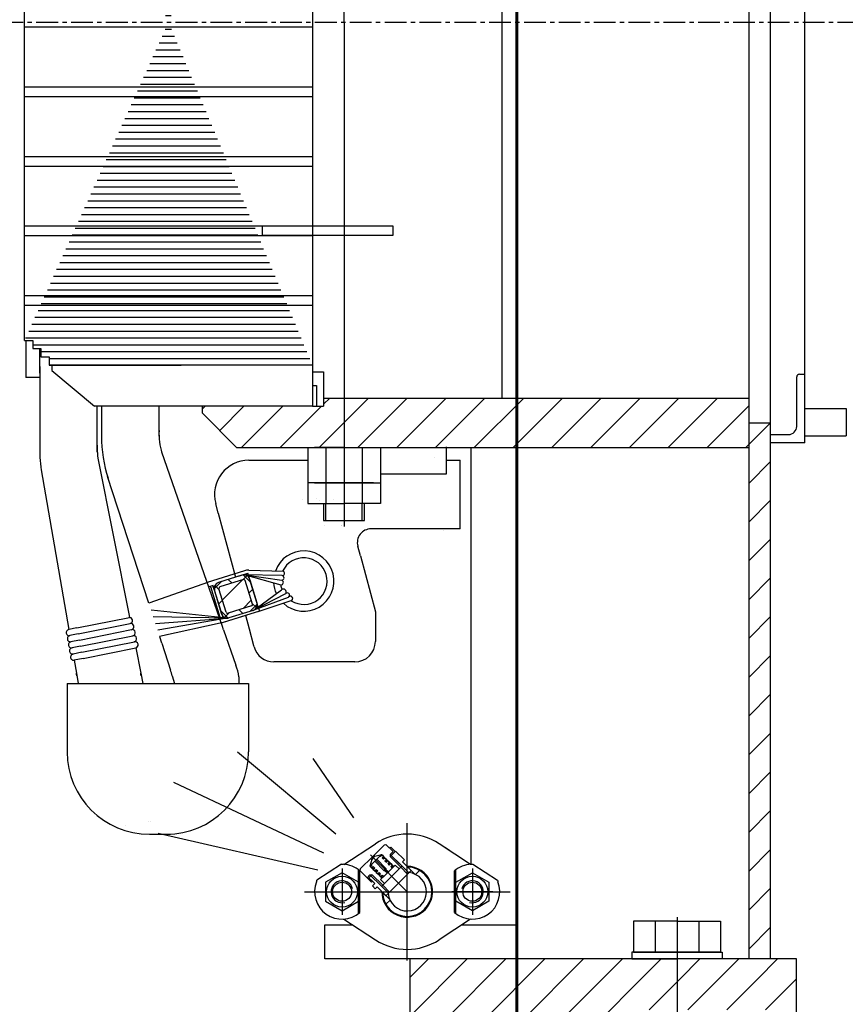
# Model space of a CAD drawing. Header units: millimetres. Extents: x 452087 to 582075, y 10891 to 81641.
# Tile 270 of 311: x 549668 to 550269, y 44053 to 44770. Entities that reach past the tile are written whole.
import ezdxf

# ---------------------------------------------------------------- set-up
doc = ezdxf.new("R2010")
doc.units = ezdxf.units.MM
for name, pattern in [('K5LT_AUXILIARY', [0]), ('K5LT_AXLED', [19.5, 15, -1.5, 1.5, -1.5]), ('K5LT_BASIC', [0]), ('K5LT_THIN', [0]), ('K5LT_THIN_INCLUDED_TO_HATCHING', [0]), ('осевая', [50.8, 31.75, -6.35, 6.35, -6.35])]:
    doc.linetypes.add(name, pattern=pattern)
for name, color, linetype, true_color in [('C', 4, 'Continuous', 0x00ffff), ('FOR', 7, 'Continuous', 0xffffff), ('G', 3, 'Continuous', 0x00ff00), ('OSI', 2, 'Continuous', 0xffff00), ('R', 1, 'Continuous', 0xff0000)]:
    doc.layers.add(name, color=color, linetype=linetype, true_color=true_color)
for name, color, linetype, lineweight in [('ГТО-2_Бетон_060', 3, 'Continuous', 60), ('ГТО-2_Оси_025', 6, 'осевая', 25), ('ГТО-2_Штриховка', 252, 'Continuous', 18)]:
    doc.layers.add(name, color=color, linetype=linetype, lineweight=lineweight)
doc.layers.add('Системный слой', color=7, linetype='Continuous')
pattern_1 = [(0, (-1053.149, 4503.2863), (0, 5), [])]
pattern_2 = [(45, (-1053.15, 4503.286), (-14.14214, 14.14214), [])]
pattern_3 = [(45, (0, 0), (-0.7071068, 0.7071068), []), (135, (0, 0), (-0.7071068, -0.7071068), [])]

# ---------------------------------------------------------------- blocks, each defined once
blk = doc.blocks.new('U10')
at = {"layer": 'C', "linetype": 'K5LT_BASIC'}
for p, q in [((271.66, 308.898), (271.66, 309.598)), ((271.66, 309.598), (281.16, 309.598)), ((281.16, 309.598), (281.16, 308.898)), ((281.16, 308.898), (271.66, 308.898))]:
    blk.add_line(p, q, dxfattribs=at)
blk = doc.blocks.new('U21')
at = {"layer": 'G', "linetype": 'K5LT_BASIC'}
for p, q in [((277.468, 262.454), (276.268, 261.762)), ((278.668, 261.762), (277.468, 262.454)), ((276.268, 261.762), (276.268, 260.376)), ((278.668, 260.376), (278.668, 261.762)), ((276.268, 260.376), (277.468, 259.683)), ((277.468, 259.683), (278.668, 260.376))]:
    blk.add_line(p, q, dxfattribs=at)
for radius in [1.125, 0.692]:
    blk.add_circle((277.468, 261.069), radius, dxfattribs=at)
at = {"layer": 'OSI', "linetype": 'K5LT_AXLED'}
for p, q in [((277.468, 262.754), (277.468, 259.383)), ((275.968, 261.069), (278.968, 261.069))]:
    blk.add_line(p, q, dxfattribs=at)
at = {"layer": 'R', "linetype": 'K5LT_THIN'}
blk.add_arc((277.468, 261.069), 0.8, 15, 285, dxfattribs=at)
blk = doc.blocks.new('U22')
at = {"layer": 'G', "linetype": 'K5LT_BASIC'}
for p, q in [((285.768, 261.762), (286.968, 262.454)), ((286.968, 262.454), (288.168, 261.762)), ((285.768, 260.376), (285.768, 261.762)), ((288.168, 261.762), (288.168, 260.376)), ((286.968, 259.683), (285.768, 260.376)), ((288.168, 260.376), (286.968, 259.683))]:
    blk.add_line(p, q, dxfattribs=at)
for radius in [1.125, 0.692]:
    blk.add_circle((286.968, 261.069), radius, dxfattribs=at)
at = {"layer": 'OSI', "linetype": 'K5LT_AXLED'}
for p, q in [((286.968, 262.754), (286.968, 259.383)), ((288.468, 261.069), (285.468, 261.069))]:
    blk.add_line(p, q, dxfattribs=at)
at = {"layer": 'R', "linetype": 'K5LT_THIN'}
blk.add_arc((286.968, 261.069), 0.8, 255, 165, dxfattribs=at)
blk = doc.blocks.new('U23')
at = {"layer": 'C', "linetype": 'K5LT_BASIC'}
for p, q in [((281.585, 261.702), (282.505, 262.621)), ((280.666, 260.782), (281.585, 261.702))]:
    blk.add_line(p, q, dxfattribs=at)
blk = doc.blocks.new('U24')
at = {"layer": 'C', "linetype": 'K5LT_BASIC'}
for p, q in [((280.242, 263.682), (280.277, 263.646)), ((280.383, 263.54), (280.489, 263.434)), ((280.595, 263.328), (280.701, 263.222)), ((280.807, 263.116), (280.914, 263.01)), ((281.02, 262.904), (281.126, 262.798))]:
    blk.add_line(p, q, dxfattribs=at)
blk = doc.blocks.new('U25')
at = {"layer": 'C', "linetype": 'K5LT_BASIC'}
for p, q in [((279.605, 263.045), (279.641, 263.01)), ((279.747, 262.904), (279.853, 262.798)), ((279.959, 262.692), (280.065, 262.586)), ((280.171, 262.48), (280.277, 262.373)), ((280.383, 262.267), (280.489, 262.161))]:
    blk.add_line(p, q, dxfattribs=at)
blk = doc.blocks.new('U62')
at = {"layer": 'G', "linetype": 'K5LT_BASIC'}
for p, q in [((310.615, 294.991), (310.615, 298.591)), ((310.815, 298.791), (311.215, 298.791)), ((311.215, 293.791), (311.215, 298.791)), ((308.715, 294.391), (310.015, 294.391)), ((308.715, 293.791), (308.715, 294.391)), ((311.215, 293.791), (308.715, 293.791))]:
    blk.add_line(p, q, dxfattribs=at)
for centre, radius, start, end in [((310.815, 298.591), 0.2, 90, 180), ((310.015, 294.991), 0.6, 270, 0)]:
    blk.add_arc(centre, radius, start, end, dxfattribs=at)
blk = doc.blocks.new('U63')
at = {"layer": 'G', "linetype": 'K5LT_BASIC'}
for p, q in [((311.215, 294.291), (311.215, 296.291)), ((311.215, 296.291), (314.215, 296.291)), ((314.215, 296.291), (314.215, 294.291)), ((311.215, 294.291), (314.215, 294.291))]:
    blk.add_line(p, q, dxfattribs=at)
blk = doc.blocks.new('U75')
at = {"layer": 'G', "linetype": 'K5LT_BASIC'}
for p, q in [((301.893, 258.919), (298.717, 258.919)), ((298.717, 258.919), (298.717, 256.669)), ((300.305, 258.919), (300.305, 256.669)), ((301.893, 258.919), (305.068, 258.919)), ((303.48, 258.919), (303.48, 256.669)), ((305.068, 258.919), (305.068, 256.669)), ((298.717, 256.669), (301.893, 256.669)), ((305.068, 256.669), (301.893, 256.669))]:
    blk.add_line(p, q, dxfattribs=at)
blk = doc.blocks.new('U76')
at = {"layer": 'G', "linetype": 'K5LT_BASIC'}
for p, q in [((301.893, 256.669), (298.593, 256.669)), ((298.593, 256.669), (298.593, 256.169)), ((301.893, 256.669), (305.193, 256.669)), ((305.193, 256.669), (305.193, 256.169)), ((298.593, 256.169), (301.893, 256.169)), ((305.193, 256.169), (301.893, 256.169))]:
    blk.add_line(p, q, dxfattribs=at)
blk = doc.blocks.new('U74')
at = {"layer": 'OSI', "linetype": 'K5LT_AXLED'}
blk.add_line((301.893, 259.219), (301.893, 255.869), dxfattribs=at)
at = {"layer": 'Системный слой'}
for name in ['U75', 'U76']:
    blk.add_blockref(name, (0, 0), dxfattribs=at)
blk = doc.blocks.new('U306')
at = {"layer": 'G', "linetype": 'K5LT_BASIC'}
for p, q in [((277.437, 263.079), (275.639, 261.903)), ((278.668, 259.469), (278.668, 262.669)), ((278.768, 259.549), (278.768, 262.589))]:
    blk.add_line(p, q, dxfattribs=at)
for centre, radius, start, end in [((277.599, 264.066), 1, 260.66558, 267.50433), ((277.468, 261.069), 2, 49.4584, 87.50433), ((277.468, 261.069), 2, 158.875, 310.5416), ((274.67, 262.15), 1, 338.875, 345.71375)]:
    blk.add_arc(centre, radius, start, end, dxfattribs=at)
blk = doc.blocks.new('U307')
at = {"layer": 'G', "linetype": 'K5LT_BASIC'}
for p, q in [((287, 263.079), (288.797, 261.903)), ((285.668, 259.549), (285.668, 262.589)), ((285.768, 259.469), (285.768, 262.669))]:
    blk.add_line(p, q, dxfattribs=at)
for centre, radius, start, end in [((286.968, 261.069), 2, 92.49567, 130.5416), ((286.838, 264.066), 1, 272.49567, 279.33442), ((286.968, 261.069), 2, 229.4584, 21.125), ((289.767, 262.15), 1, 194.28625, 201.125)]:
    blk.add_arc(centre, radius, start, end, dxfattribs=at)
blk = doc.blocks.new('U340')
at = {"layer": 'G', "linetype": 'K5LT_BASIC'}
for p, q in [((259.658, 292.68), (261.949, 281.214)), ((262.423, 278.846), (262.789, 277.011))]:
    blk.add_line(p, q, dxfattribs=at)
for centre, radius, start, end in [((266.328, 293.363), 6.71, 177.89947, 182.10053), ((266.328, 293.363), 6.705, 180, 185.84937), ((256.906, 275.835), 6, 9.30075, 11.30208)]:
    blk.add_arc(centre, radius, start, end, dxfattribs=at)
blk = doc.blocks.new('U341')
at = {"layer": 'G', "linetype": 'K5LT_BASIC'}
for p, q in [((263.381, 282.092), (260.377, 291.334)), ((264.177, 279.645), (264.177, 279.644)), ((264.324, 279.19), (264.963, 277.224))]:
    blk.add_line(p, q, dxfattribs=at)
for centre, radius, start, end in [((269.628, 294.268), 9.705, 180, 198.41125), ((261.159, 275.988), 4, 11.78945, 18.00584)]:
    blk.add_arc(centre, radius, start, end, dxfattribs=at)
blk = doc.blocks.new('U342')
at = {"layer": 'R', "linetype": 'K5LT_THIN_INCLUDED_TO_HATCHING'}
for centre in [(261.963, 280.833), (262.065, 280.392), (262.167, 279.95), (262.269, 279.509), (262.371, 279.067)]:
    blk.add_arc(centre, 0.227, 283.03075, 103.03075, dxfattribs=at)
blk = doc.blocks.new('U344')
at = {"layer": 'R', "linetype": 'K5LT_THIN_INCLUDED_TO_HATCHING'}
for p, q in [((270.676, 284.507), (273.165, 284.43)), ((273.11, 284.117), (270.251, 284.18)), ((270.408, 284.164), (273.078, 283.774)), ((270.408, 284.164), (273.001, 283.436)), ((271.054, 281.61), (273.357, 282.797)), ((271.117, 281.65), (273.046, 283.071)), ((271.054, 281.61), (273.574, 282.551)), ((273.795, 282.291), (271.338, 281.481))]:
    blk.add_line(p, q, dxfattribs=at)
for centre, radius, start, end in [((273.117, 284.277), 0.16, 267.56572, 72.67902), ((273.016, 283.61), 0.175, 264.88788, 69.38399), ((273.062, 283.948), 0.175, 275.22237, 74.0152), ((273.192, 282.923), 0.208, 322.57009, 134.60736), ((273.479, 282.685), 0.165, 319.88022, 137.52881), ((273.704, 282.438), 0.172, 301.96249, 139.01109)]:
    blk.add_arc(centre, radius, start, end, dxfattribs=at)
blk = doc.blocks.new('U349')
at = {"layer": 'G', "linetype": 'K5LT_BASIC'}
blk.add_line((268.184, 282.971), (268.081, 283.303), dxfattribs=at)
blk = doc.blocks.new('U348')
at = {"layer": 'Системный слой'}
blk.add_blockref('U349', (0, 0), dxfattribs=at)
blk = doc.blocks.new('U347')
at = {"layer": 'FOR'}
h = blk.add_hatch(dxfattribs=at)
h.set_pattern_fill('НЕМЕТАЛЛ', color=256, angle=45, style=0, pattern_type=0)
h.set_pattern_definition(pattern_3)
h.paths.add_polyline_path([(268.494, 283.157), (268.501, 283.233), (268.56, 283.282), (269.564, 283.598), (269.46, 283.932), (268.457, 283.617), (268.238, 283.465), (268.142, 283.217), (268.158, 283.059), (268.242, 282.79), (268.581, 282.88)])
h = blk.add_hatch(dxfattribs=at)
h.set_pattern_fill('МЕТАЛЛ', color=256, angle=45, style=0, pattern_type=0)
h.set_pattern_definition([(45, (0, 0), (-1.06066, 1.06066), [])])
h.paths.add_polyline_path([(269.059, 281.343), (270.968, 281.942), (270.403, 283.756), (270.354, 283.814), (270.278, 283.821), (270.277, 283.821), (268.465, 283.253)])
h = blk.add_hatch(dxfattribs=at)
h.set_pattern_fill('НЕМЕТАЛЛ', color=256, angle=45, style=0, pattern_type=0)
h.set_pattern_definition(pattern_3)
h.paths.add_polyline_path([(269.564, 283.598), (270.277, 283.821), (270.354, 283.815), (270.403, 283.756), (270.403, 283.756), (270.516, 283.393), (270.851, 283.481), (270.773, 283.729), (270.737, 283.86), (270.587, 284.078), (270.34, 284.175), (270.173, 284.155), (269.46, 283.932)])
h = blk.add_hatch(dxfattribs=at)
h.set_pattern_fill('НЕМЕТАЛЛ', color=256, angle=45, style=0, pattern_type=0)
h.set_pattern_definition(pattern_3)
h.paths.add_polyline_path([(268.242, 282.79), (268.527, 281.874), (268.876, 281.932), (268.581, 282.88)])
h = blk.add_hatch(dxfattribs=at)
h.set_pattern_fill('НЕМЕТАЛЛ', color=256, angle=45, style=0, pattern_type=0)
h.set_pattern_definition(pattern_3)
h.paths.add_polyline_path([(271.212, 282.321), (270.851, 283.481), (270.516, 283.393), (270.867, 282.263)])
h = blk.add_hatch(dxfattribs=at)
h.set_pattern_fill('НЕМЕТАЛЛ', color=256, angle=45, style=0, pattern_type=0)
h.set_pattern_definition(pattern_3)
h.paths.add_polyline_path([(269.212, 281.024), (270.977, 281.578), (271.195, 281.727), (271.29, 281.973), (271.276, 282.115), (271.212, 282.321), (270.867, 282.263), (270.938, 282.037), (270.931, 281.961), (270.872, 281.912), (269.155, 281.373), (269.079, 281.38), (269.03, 281.438), (269.03, 281.439), (268.876, 281.932), (268.527, 281.874), (268.71, 281.287), (268.855, 281.083), (269.093, 281.006)])
at = {"layer": 'G', "linetype": 'K5LT_BASIC'}
for p, q in [((270.173, 284.155), (268.457, 283.617)), ((270.277, 283.821), (268.56, 283.282)), ((270.938, 282.037), (270.403, 283.756)), ((271.364, 281.832), (270.655, 284.11)), ((270.773, 283.729), (270.737, 283.86)), ((271.276, 282.115), (270.759, 283.776)), ((268.06, 283.388), (267.745, 283.289)), ((267.89, 283.244), (267.865, 283.326)), ((268.106, 283.224), (268.055, 283.386)), ((268.71, 281.287), (268.158, 283.059)), ((269.03, 281.439), (268.494, 283.157)), ((270.872, 281.912), (269.155, 281.373)), ((270.977, 281.578), (269.212, 281.024)), ((271.461, 281.52), (270.439, 281.199)), ((271.461, 281.52), (271.461, 281.522))]:
    blk.add_line(p, q, dxfattribs=at)
for centre, radius, start, end in [((268.595, 283.184), 0.454, 107.62093, 195.99585), ((270.307, 283.726), 0.45, 17.29761, 107.42031), ((270.307, 283.726), 0.1, 17.29761, 107.42031), ((268.59, 283.187), 0.1, 107.42031, 197.29761), ((270.847, 282.002), 0.444, 287.10186, 14.68913), ((269.125, 281.468), 0.1, 197.29761, 287.42031), ((270.842, 282.007), 0.1, 287.42031, 17.29761), ((269.092, 281.406), 0.4, 197.29761, 287.42031)]:
    blk.add_arc(centre, radius, start, end, dxfattribs=at)
at = {"layer": 'R', "linetype": 'K5LT_AUXILIARY'}
for p, q in [((271, 283), (270.997, 282.999)), ((268.429, 282.193), (268.428, 282.193))]:
    blk.add_line(p, q, dxfattribs=at)
at = {"layer": 'Системный слой'}
blk.add_blockref('U348', (0, 0), dxfattribs=at)
blk = doc.blocks.new('U346')
at = {"layer": 'G', "linetype": 'K5LT_BASIC'}
for p, q in [((269.909, 284.072), (270.593, 284.287)), ((271.364, 281.832), (270.593, 284.287)), ((267.867, 283.329), (268.566, 281.078)), ((268.058, 283.387), (268.785, 281.047)), ((271.461, 281.52), (271.461, 281.522))]:
    blk.add_line(p, q, dxfattribs=at)
at = {"layer": 'Системный слой'}
blk.add_blockref('U347', (0, 0), dxfattribs=at)
blk = doc.blocks.new('U345')
at = {"layer": 'G', "linetype": 'K5LT_BASIC'}
blk.add_line((271.364, 281.832), (271.461, 281.52), dxfattribs=at)
at = {"layer": 'R', "linetype": 'K5LT_THIN_INCLUDED_TO_HATCHING'}
for p, q in [((270.346, 284.461), (267.644, 283.613)), ((270.439, 281.199), (268.732, 280.664)), ((270.514, 281.223), (268.806, 280.687))]:
    blk.add_line(p, q, dxfattribs=at)
at = {"layer": 'R', "linetype": 'K5LT_AUXILIARY'}
blk.add_line((268.98, 281.662), (268.979, 281.661), dxfattribs=at)
at = {"layer": 'R', "linetype": 'K5LT_THIN_INCLUDED_TO_HATCHING'}
blk.add_arc((270.646, 283.507), 1, 88.23503, 107.42031, dxfattribs=at)
at = {"layer": 'Системный слой'}
blk.add_blockref('U346', (0, 0), dxfattribs=at)
blk = doc.blocks.new('U343')
at = {"layer": 'Системный слой'}
for name in ['U345', 'U344']:
    blk.add_blockref(name, (0, 0), dxfattribs=at)
blk = doc.blocks.new('U350')
at = {"layer": 'G', "linetype": 'K5LT_BASIC'}
for p, q in [((264.314, 293.128), (268.739, 280.436)), ((268.834, 280.165), (269.735, 277.581))]:
    blk.add_line(p, q, dxfattribs=at)
for centre, radius, start, end in [((268.828, 294.472), 4.71, 177.47579, 197.60194), ((264.049, 275.664), 6, 10.33436, 18.62964)]:
    blk.add_arc(centre, radius, start, end, dxfattribs=at)
blk = doc.blocks.new('A$C4E9A3E51')
h = blk.add_hatch()
h.set_pattern_fill('МЕТАЛЛ', color=256, scale=10, style=0, pattern_type=0)
h.set_pattern_definition(pattern_1)
h.paths.add_polyline_path([(1595, 7747.86), (1700, 7997.86), (1508, 7997.86), (1508, 7991.86), (1502, 7991.86), (1502, 7985.86), (1496, 7985.86), (1496, 7979.86), (1490, 7979.86)])
h = blk.add_hatch()
h.set_pattern_fill('МЕТАЛЛ', color=256, scale=10, style=0, pattern_type=0)
h.set_pattern_definition(pattern_1)
h.paths.add_polyline_path([(1700, 7497.86), (1595, 7747.86), (1490, 7515.86), (1496, 7515.86), (1496, 7509.86), (1502, 7509.86), (1502, 7503.86), (1508, 7503.86), (1508, 7497.86)])
h = blk.add_hatch()
h.set_pattern_fill('МЕТАЛЛ', color=256, scale=10, angle=45, style=0, pattern_type=0)
h.set_pattern_definition(pattern_2)
h.paths.add_polyline_path([(2018, 7473.86), (1708, 7473.86), (1708, 7467.86), (1700, 7467.86), (1619.69, 7467.86), (1619.69, 7462.86), (1644.69, 7437.86), (1701.54, 7437.86), (1723, 7437.86), (2018, 7437.86)])
h = blk.add_hatch()
h.set_pattern_fill('МЕТАЛЛ', color=256, scale=10, angle=45, style=0, pattern_type=0)
h.set_pattern_definition(pattern_2)
h.paths.add_polyline_path([(2034, 7064.98), (2034, 7441.2), (2034, 7447.2), (2034, 7455.86), (2018, 7455.86), (2018, 7064.98)])
h = blk.add_hatch()
h.set_pattern_fill('МЕТАЛЛ', color=256, scale=10, angle=45, style=0, pattern_type=0)
h.set_pattern_definition([(45, (-1053.15, 4503.286), (-21.2132, 21.2132), [])])
h.paths.add_polyline_path([(1756.17, 7108.46), (1758.73, 7104.5), (1762.46, 7101.61), (1766.94, 7100.13), (1771.65, 7100.22), (1776.07, 7101.87), (1779.69, 7104.9), (1782.1, 7108.95), (1783.03, 7113.57), (1782.37, 7118.24), (1780.19, 7122.43), (1776.75, 7125.65), (1774.55, 7126.84), (1773.66, 7127.73), (1769.42, 7131.97), (1774.7, 7131.06), (1779.47, 7128.64), (1783.32, 7124.92), (1785.91, 7120.24), (1787, 7115), (1786.51, 7109.67), (1784.47, 7104.72), (1781.07, 7100.59), (1776.6, 7097.65), (1771.47, 7096.14), (1766.12, 7096.21), (1761.02, 7097.85), (1756.64, 7100.92), (1753.35, 7105.14), (1751.44, 7110.14), (1751.04, 7113.59), (1755.28, 7109.34)])
h = blk.add_hatch()
h.set_pattern_fill('МЕТАЛЛ', color=256, scale=10, angle=45, style=0, pattern_type=0)
h.set_pattern_definition(pattern_2)
h.paths.add_polyline_path([(1802.95, 7019.98), (1882.09, 7019.98), (1885.1, 7027.52), (1889.3, 7034), (1889.41, 7034.14), (1894.1, 7038.75), (1900.67, 7043.18), (1907.67, 7046.59), (1914.08, 7048.48), (1922.32, 7049.44), (1933.37, 7049.76), (1937.95, 7049.98), (1954.76, 7050.47), (1985.72, 7049.98), (1986.36, 7049.98), (2007.21, 7050.6), (2026.67, 7050.24), (2029.08, 7049.98), (2045.68, 7047.17), (2052.95, 7045.42), (2052.95, 7064.98), (1998.78, 7064.98), (1965.78, 7064.98), (1849, 7064.98), (1770.87, 7064.98), (1770.87, 7019.98)])
h = blk.add_hatch()
h.set_pattern_fill('МЕТАЛЛ', color=256, scale=10, angle=45, style=0, pattern_type=0)
h.set_pattern_definition(pattern_2)
h.paths.add_polyline_path([(1934.95, 7027.98), (2050.95, 7027.98), (2052.95, 7025.98), (2052.95, 7045.42), (2036.41, 7048.93), (2029.08, 7049.98), (2017.21, 7050.72), (2001.53, 7050.39), (1986.36, 7049.98), (1955.72, 7050.46), (1937.95, 7049.98), (1925.05, 7049.56), (1912.86, 7048.22), (1907.67, 7046.59), (1899.28, 7042.37), (1891.96, 7036.88), (1889.41, 7034.14), (1885.18, 7027.69), (1882.15, 7020.17), (1882.09, 7019.98), (1918.33, 7019.98), (1922.95, 7027.98)])
for p, q in [((2018, 8248.07), (2018, 7064.98)), ((2034, 7064.98), (2034, 8248.07)), ((1723, 7747.86), (1723, 8119.45)), ((2059, 7466.2), (2059, 8018.41)), ((1838, 8007.86), (1838, 7473.86)), ((1700, 7997.86), (1700, 7497.86)), ((1490, 7515.86), (1490, 7979.86)), ((1490, 7744.36), (1700, 7744.36)), ((1723, 7747.86), (1723, 7380.29)), ((1723, 7747.86), (1723, 7380.29)), ((1490, 7700.66), (1700, 7700.66)), ((1490, 7693.66), (1700, 7693.66)), ((1490, 7649.96), (1700, 7649.96)), ((1490, 7642.96), (1700, 7642.96)), ((1490, 7599.26), (1700, 7599.26)), ((1490, 7592.26), (1700, 7592.26)), ((1490, 7548.56), (1700, 7548.56)), ((1490, 7541.56), (1700, 7541.56)), ((1490, 7515.86), (1496, 7515.86)), ((1491, 7515.86), (1491, 7488.86)), ((1491, 7515.86), (1491, 7488.86)), ((1496, 7515.86), (1496, 7509.86)), ((1496, 7509.86), (1502, 7509.86)), ((1501.08, 7494.86), (1501.08, 7509.86)), ((1501.08, 7494.86), (1501.08, 7509.86)), ((1502, 7509.86), (1502, 7503.86)), ((1502, 7503.86), (1508, 7503.86)), ((1508, 7503.86), (1508, 7497.86)), ((1501.08, 7491.86), (1501.08, 7497.86)), ((1501.08, 7496.92), (1501.08, 7436.92)), ((1700, 7497.86), (1508, 7497.86)), ((1508, 7497.86), (1509.46, 7497.86)), ((1604.28, 7497.86), (1508, 7497.86)), ((1509.46, 7497.86), (1510.67, 7497.86)), ((1510, 7497.86), (1510, 7493.86)), ((1510, 7493.86), (1540.99, 7467.86)), ((1510.06, 7497.86), (1604.28, 7497.86)), ((1700, 7497.86), (1700, 7467.86)), ((1700, 7497.86), (1700, 7467.86)), ((1700, 7492.86), (1708, 7492.86)), ((1708, 7492.86), (1708, 7467.86)), ((1501, 7488.86), (1491, 7488.86)), ((1501, 7488.86), (1491, 7488.86)), ((1700, 7482.86), (1703, 7482.86)), ((1703, 7482.86), (1703, 7467.86)), ((1708, 7473.86), (2018, 7473.86)), ((1700, 7467.86), (1540.99, 7467.86)), ((1543.08, 7434.46), (1543.08, 7467.86)), ((1546.08, 7467.86), (1546.08, 7445.97)), ((1588.08, 7445.93), (1588.08, 7467.86)), ((1619.69, 7462.86), (1619.69, 7467.86)), ((1700, 7467.86), (1708, 7467.86)), ((1644.69, 7437.86), (1619.69, 7462.86)), ((2018, 7455.86), (2034, 7455.86)), ((1644.69, 7437.86), (2018, 7437.86)), ((1696.54, 7437.86), (1696.54, 7412.03)), ((1723, 7437.86), (1701.54, 7437.86)), ((1709.77, 7437.86), (1709.77, 7412.03)), ((1723, 7437.86), (1744.46, 7437.86)), ((1730.04, 7437.86), (1730.04, 7437.87)), ((1736.23, 7437.86), (1736.23, 7412.03)), ((1749.46, 7437.86), (1749.46, 7412.03)), ((1797.68, 7428.49), (1797.68, 7438.29)), ((1815.6, 7133.7), (1815.6, 7437.86)), ((1653.56, 7428.49), (1684.05, 7428.49)), ((1684.05, 7428.49), (1696.54, 7428.49)), ((1788.94, 7430.86), (1788.94, 7430.86)), ((1797.68, 7428.49), (1802.68, 7428.49)), ((1797.68, 7418.59), (1797.68, 7428.49)), ((1802.68, 7428.49), (1807.68, 7428.49)), ((1807.67, 7378.49), (1807.68, 7428.49)), ((1502.13, 7421.39), (1522.34, 7305.11)), ((1749.46, 7418.59), (1760.12, 7418.59)), ((1760.12, 7418.59), (1787.08, 7418.59)), ((1776.11, 7418.59), (1797.68, 7418.59)), ((1696.54, 7412.03), (1696.54, 7397.03)), ((1723, 7412.03), (1696.54, 7412.03)), ((1701.54, 7412.03), (1723, 7412.03)), ((1709.77, 7412.03), (1709.77, 7397.03)), ((1744.46, 7412.03), (1723, 7412.03)), ((1723, 7412.03), (1749.46, 7412.03)), ((1744.46, 7412.03), (1723, 7412.03)), ((1736.23, 7412.03), (1736.23, 7397.03)), ((1749.46, 7412.03), (1749.46, 7397.03)), ((1692.54, 7399.88), (1692.53, 7399.88)), ((1705.03, 7399.46), (1705.02, 7399.46)), ((1631.29, 7390.02), (1629.41, 7397.02)), ((1696.54, 7397.03), (1723, 7397.03)), ((1708, 7397.03), (1708, 7384.53)), ((1709.8, 7384.53), (1709.8, 7397.03)), ((1749.46, 7397.03), (1723, 7397.03)), ((1736.2, 7384.53), (1736.2, 7397.03)), ((1738, 7384.53), (1738, 7397.03)), ((1631.29, 7390.02), (1643.79, 7343.34)), ((1708, 7384.53), (1738, 7384.53)), ((1708.69, 7381.21), (1708.69, 7381.21)), ((1708.81, 7381.21), (1708.81, 7381.21)), ((1721.18, 7380.78), (1721.18, 7380.78)), ((1721.3, 7380.78), (1721.3, 7380.78)), ((1807.67, 7378.49), (1742.66, 7378.49)), ((1795.18, 7377.07), (1795.18, 7377.07)), ((1734.87, 7358.9), (1733, 7365.88)), ((1734.87, 7358.9), (1745.85, 7317.91)), ((1624.04, 7339.65), (1580.66, 7324.2)), ((1528.22, 7306.29), (1566.64, 7313.97)), ((1566.35, 7315.42), (1566.65, 7313.88)), ((1637.69, 7313.35), (1582.27, 7319.24)), ((1638.09, 7313.36), (1583.86, 7314.37)), ((1585.47, 7309.41), (1637.69, 7313.35)), ((1638.97, 7313.53), (1587.14, 7304.54)), ((1654, 7305.26), (1651.31, 7315.3)), ((1745.85, 7317.91), (1745.85, 7296.49)), ((1528.22, 7306.29), (1522.34, 7305.11)), ((1529.11, 7301.85), (1567.12, 7309.44)), ((1634.92, 7310.16), (1588.54, 7299.97)), ((1635.19, 7304.94), (1633.53, 7309.7)), ((1529.11, 7301.85), (1523.14, 7300.65)), ((1530, 7297.4), (1568.12, 7305.02)), ((1530.89, 7292.96), (1569.11, 7300.6)), ((1590.09, 7295.19), (1588.62, 7299.72)), ((1593.66, 7301.82), (1593.66, 7301.83)), ((1657.23, 7293.2), (1654, 7305.26)), ((1530, 7297.4), (1523.89, 7296.18)), ((1523.89, 7296.18), (1523.89, 7296.18)), ((1530.89, 7292.96), (1524.66, 7291.72)), ((1531.77, 7288.52), (1570.1, 7296.18)), ((1532.66, 7284.07), (1571.08, 7291.75)), ((1657.39, 7292.61), (1657.23, 7293.2)), ((1524.66, 7291.72), (1524.66, 7291.71)), ((1531.77, 7288.52), (1525.44, 7287.25)), ((1525.44, 7287.25), (1525.44, 7287.25)), ((1532.66, 7284.07), (1526.22, 7282.78)), ((1526.22, 7282.78), (1527.86, 7273.32)), ((1730.85, 7281.49), (1671.88, 7281.49)), ((1527.86, 7273.32), (1529.15, 7265.88)), ((1574.74, 7273.4), (1576.25, 7265.88)), ((1597.6, 7271.34), (1599.37, 7265.88)), ((1646.25, 7271.34), (1646.27, 7271.34)), ((1646.37, 7270.69), (1646.37, 7265.88)), ((1521.1, 7265.88), (1521.1, 7215.88)), ((1521.1, 7265.88), (1653.37, 7265.88)), ((1653.37, 7265.88), (1653.37, 7215.86)), ((1717.02, 7155.88), (1645.4, 7215.8)), ((1730.07, 7167.91), (1700.49, 7211.15)), ((1708.26, 7142.16), (1598.94, 7193.62)), ((1580.64, 7165.18), (1580.64, 7165.18)), ((1581.66, 7165.15), (1581.66, 7165.14)), ((1769.03, 7063.97), (1769.03, 7163.97)), ((1563.88, 7162.13), (1563.88, 7162.13)), ((1581.1, 7155.88), (1596.5, 7155.88)), ((1703.76, 7129.62), (1587.39, 7156.53)), ((1722.82, 7133.93), (1745.82, 7148.97)), ((1743.61, 7139.4), (1752.45, 7148.23)), ((1752.45, 7148.23), (1753.57, 7148.53)), ((1753.57, 7148.53), (1758.81, 7143.28)), ((1815.24, 7133.93), (1792.25, 7148.97)), ((1799.87, 7143.99), (1792.25, 7148.97)), ((1745.45, 7139.82), (1750.33, 7141.16)), ((1750.33, 7141.16), (1746.09, 7136.92)), ((1750.33, 7141.16), (1759.17, 7132.32)), ((1755.63, 7146.47), (1758.81, 7143.28)), ((1757.05, 7146.47), (1756.34, 7145.76)), ((1756.68, 7141.15), (1756.59, 7139.59)), ((1758.81, 7143.28), (1756.68, 7141.15)), ((1758.81, 7143.28), (1756.69, 7141.16)), ((1756.69, 7141.16), (1764.83, 7133.03)), ((1757.05, 7146.47), (1760.23, 7143.28)), ((1757.38, 7140.44), (1760.58, 7143.64)), ((1757.38, 7140.44), (1760.58, 7143.64)), ((1766.95, 7137.27), (1760.58, 7143.64)), ((1743.61, 7139.4), (1734.77, 7130.56)), ((1743.19, 7137.56), (1741.84, 7132.68)), ((1741.84, 7132.68), (1746.09, 7136.92)), ((1742.16, 7140.84), (1769.03, 7113.97)), ((1743.19, 7137.56), (1742.48, 7138.26)), ((1742.91, 7133.74), (1746.09, 7136.92)), ((1744.32, 7138.69), (1743.19, 7137.56)), ((1744.32, 7138.69), (1745.45, 7139.82)), ((1745.45, 7139.82), (1744.74, 7140.53)), ((1745.38, 7136.21), (1752.1, 7129.5)), ((1749.27, 7140.1), (1746.09, 7136.92)), ((1746.79, 7137.63), (1753.51, 7130.91)), ((1750.68, 7140.81), (1749.62, 7139.75)), ((1750.68, 7140.81), (1751.74, 7139.75)), ((1751.74, 7139.75), (1750.68, 7138.69)), ((1751.74, 7139.75), (1751.74, 7137.63)), ((1752.8, 7138.69), (1751.74, 7137.63)), ((1752.8, 7138.69), (1753.87, 7137.63)), ((1753.87, 7137.63), (1752.8, 7136.57)), ((1753.87, 7137.63), (1753.87, 7135.51)), ((1754.93, 7136.57), (1753.87, 7135.51)), ((1754.93, 7136.57), (1755.99, 7135.51)), ((1755.99, 7135.51), (1754.93, 7134.45)), ((1755.99, 7135.51), (1755.99, 7133.38)), ((1757.05, 7134.45), (1755.99, 7133.38)), ((1756.59, 7139.59), (1764.34, 7131.84)), ((1757.05, 7134.45), (1758.11, 7133.38)), ((1757.38, 7140.44), (1770.11, 7127.71)), ((1766.95, 7137.27), (1765.53, 7135.86)), ((1771.9, 7129.5), (1765.53, 7135.86)), ((1734.77, 7130.56), (1734.47, 7129.44)), ((1734.47, 7129.44), (1739.72, 7124.19)), ((1741.84, 7132.68), (1750.68, 7123.84)), ((1742.2, 7132.32), (1743.26, 7133.38)), ((1742.2, 7132.32), (1743.26, 7131.26)), ((1743.26, 7131.26), (1744.32, 7132.32)), ((1743.26, 7131.26), (1745.38, 7131.26)), ((1744.32, 7130.2), (1745.38, 7131.26)), ((1744.32, 7130.2), (1745.38, 7129.14)), ((1745.38, 7129.14), (1746.44, 7130.2)), ((1745.38, 7129.14), (1747.5, 7129.14)), ((1746.44, 7128.08), (1747.5, 7129.14)), ((1746.44, 7128.08), (1747.5, 7127.02)), ((1747.5, 7127.02), (1748.56, 7128.08)), ((1747.5, 7127.02), (1749.62, 7127.02)), ((1748.56, 7125.96), (1749.62, 7127.02)), ((1749.62, 7122.78), (1754.93, 7128.08)), ((1751.74, 7124.9), (1754.93, 7128.08)), ((1752.1, 7129.5), (1752.8, 7130.2)), ((1752.1, 7129.5), (1752.8, 7129.5)), ((1753.51, 7130.91), (1752.8, 7130.2)), ((1752.8, 7129.5), (1753.16, 7129.85)), ((1752.8, 7129.5), (1754.57, 7127.73)), ((1753.51, 7130.2), (1753.16, 7129.85)), ((1753.51, 7130.91), (1753.51, 7130.2)), ((1753.51, 7130.2), (1755.28, 7128.44)), ((1760.23, 7133.38), (1754.93, 7128.08)), ((1758.11, 7131.26), (1754.93, 7128.08)), ((1758.11, 7133.38), (1757.05, 7132.32)), ((1764.83, 7132.32), (1757.75, 7125.25)), ((1758.11, 7133.38), (1758.11, 7131.26)), ((1760.23, 7133.38), (1763.06, 7130.56)), ((1769.29, 7126.89), (1764.34, 7131.84)), ((1764.83, 7133.03), (1764.83, 7132.32)), ((1769.42, 7131.97), (1774.55, 7126.84)), ((1739.72, 7124.19), (1741.86, 7126.33)), ((1741.86, 7126.33), (1739.72, 7124.19)), ((1739.72, 7124.19), (1742.91, 7121.01)), ((1741.14, 7124.19), (1742.57, 7125.62)), ((1741.14, 7124.19), (1742.57, 7125.62)), ((1741.14, 7124.19), (1743.61, 7121.72)), ((1745.38, 7119.95), (1741.14, 7124.19)), ((1741.84, 7126.31), (1749.98, 7118.18)), ((1741.86, 7126.33), (1743.42, 7126.42)), ((1743.61, 7121.72), (1742.91, 7121.01)), ((1743.36, 7126.41), (1743.39, 7126.44)), ((1743.36, 7126.41), (1743.39, 7126.44)), ((1743.42, 7126.42), (1751.17, 7118.67)), ((1745.38, 7119.95), (1743.61, 7118.18)), ((1748.56, 7125.96), (1749.62, 7124.9)), ((1749.62, 7124.9), (1750.68, 7125.96)), ((1749.62, 7124.9), (1751.74, 7124.9)), ((1749.62, 7122.78), (1752.45, 7119.95)), ((1750.68, 7118.18), (1757.75, 7125.25)), ((1694.03, 7113.97), (1844.03, 7113.97)), ((1743.61, 7118.18), (1745.73, 7116.06)), ((1747.15, 7117.47), (1745.73, 7116.06)), ((1747.15, 7117.47), (1753.51, 7111.11)), ((1749.98, 7118.18), (1750.68, 7118.18)), ((1750.01, 7118.18), (1755.3, 7112.89)), ((1751.04, 7113.59), (1756.17, 7108.46)), ((1756.12, 7113.72), (1751.17, 7118.67)), ((1722.82, 7094.02), (1745.82, 7078.97)), ((1815.24, 7094.02), (1792.25, 7078.97)), ((2052.95, 7064.98), (1770.87, 7064.98)), ((1770.87, 7064.98), (1770.87, 7019.98)), ((1965.78, 7064.98), (1965.78, 6989.98)), ((2052.95, 6984.98), (2052.95, 7064.98))]:
    blk.add_line(p, q)
for points in [[(1849, 7064.98), (1709, 7064.98), (1709, 7089.97), (1729, 7089.97)], [(1849, 7064.98), (1709, 7064.98), (1709, 7089.97), (1729, 7089.97)], [(1809.07, 7089.97), (1849, 7089.97), (1849, 7064.98)], [(1809.07, 7089.97), (1849, 7089.97), (1849, 7064.98)]]:
    blk.add_lwpolyline(points)
for centre, radius, start, end in [((1618.13, 7436.92), 117.05, 178.61076, 187.62835), ((1653.56, 7403.49), 25, 90, 195), ((1692.55, 7414.58), 14.69, 269.95076, 269.97158), ((1701.1, 7404.03), 4.06, 298.95238, 298.95241), ((1705.04, 7414.15), 14.69, 269.95076, 269.97158), ((1713.59, 7403.6), 4.06, 298.95238, 298.95241), ((1742.66, 7368.46), 10, 90, 195), ((1693.63, 7340.41), 22, 227.43696, 160.48663), ((1693.63, 7340.41), 17, 237.38383, 155.0005), ((1693.63, 7340.41), 22, 183.40022, 204.53729), ((1693.63, 7340.41), 17, 189.34985, 200.9627), ((1522.72, 7302.87), 2.27, 99.85628, 279.85628), ((1523.5, 7298.41), 2.27, 99.85628, 279.85628), ((1524.28, 7293.94), 2.27, 99.85628, 279.85628), ((1671.88, 7296.49), 15, 195, 270), ((1730.85, 7296.49), 15, 270, 0), ((1525.05, 7289.48), 2.27, 99.85628, 279.85628), ((1525.83, 7285.02), 2.27, 99.85628, 279.85628), ((1508.15, 7269.89), 20, 4.14048, 9.85628), ((1581.1, 7215.88), 60, 180, 270), ((1593.37, 7215.86), 60, 270, 0), ((1769.03, 7113.97), 42, 56.44269, 123.55731), ((1769.03, 7113.97), 18.5, 179.64425, 90.35575), ((1769.03, 7113.97), 18, 181.23826, 88.76174), ((1769.03, 7113.97), 14, 185.26196, 84.73804), ((1769.03, 7113.97), 42, 236.44269, 303.55731)]:
    blk.add_arc(centre, radius, start, end)
at = {"layer": 'ГТО-2_Оси_025', "ltscale": 0.5}
blk.add_line((0, 7747.86), (2383.45, 7747.86), dxfattribs=at)
at = {"xscale": 10, "yscale": 10, "zscale": 10}
for name in ['U10', 'U62', 'U63', 'U350', 'U341', 'U340', 'U343', 'U342', 'U306', 'U24', 'U307', 'U21', 'U25', 'U23', 'U22', 'U74']:
    blk.add_blockref(name, (-1053.15, 4503.29), dxfattribs=at)

msp = doc.modelspace()

# ---------------------------------------------------------------- hatches: boundary and pattern name
at = {"layer": 'ГТО-2_Штриховка'}
h = msp.add_hatch(dxfattribs=at)
h.set_pattern_fill('ANSI35', color=256, scale=100)
h.set_pattern_definition([(45, (-17131.3, -1493781.44), (-449.0128, 449.0128), []), (45, (-16682.3, -1493781.44), (-449.0128, 449.0128), [793.75, -158.75, 0, -158.75])])
h.paths.add_polyline_path([(560273.22, 43536.13), (555873.22, 43536.13), (555873.22, 50536.13), (560273.22, 50536.13)], flags=16)
h.paths.add_polyline_path([(560281.28, 43016.75), (560273.22, 39436.13), (555873.22, 39436.13), (555873.22, 43016.75)], flags=16)
h.paths.add_polyline_path([(554872.97, 43536.13), (540981.27, 43536.13), (540981.27, 54483.43), (542281.28, 55136.13), (542273.21, 56036.13), (553581.03, 56036.13), (553581.03, 55236.13), (554881.28, 54586.13)], flags=16)
h.paths.add_polyline_path([(560273.22, 38936.13), (560273.22, 35286.13), (555873.22, 35286.13), (555873.22, 38936.13)], flags=16)
h.paths.add_polyline_path([(554872.97, 43036.13), (554872.95, 36436.11), (548209.36, 36436.13), (548381.03, 36436.13), (547361.03, 36436.13), (547361.03, 36221.13), (547141.03, 36221.13), (547141.03, 36006.13), (546921.03, 36006.13), (546921.03, 35791.13), (546701.03, 35791.13), (546701.03, 35576.13), (546481.03, 35576.13), (546481.03, 35361.13), (546261.03, 35361.13), (546261.03, 35146.13), (546041.03, 35146.13), (546041.03, 34931.13), (545821.03, 34931.13), (545821.03, 34716.13), (545601.03, 34716.13), (545601.03, 34501.13), (545381.03, 34501.13), (545381.03, 34236.13), (540981.27, 34236.13), (540981.27, 43016.75), (545681.03, 43018.39), (545681.03, 42519.44), (546676.13, 42522.72), (546685.93, 43015.11), (549681.75, 43016.73), (549680.3, 42521.08), (550681.03, 42521.08), (550681.03, 43036.13)], flags=16)
h.paths.add_polyline_path([(540981.28, 54486.13), (540981.33, 42536.13)], flags=16)
h.paths.add_polyline_path([(540331.27, 56536.13), (540331.27, 56536.13), (539481.27, 56614.46), (539481.27, 43036.13), (538481.27, 43036.13), (538473.47, 31236.14), (539891.28, 31236.14), (542691.28, 29236.13), (543991.28, 29236.13), (545491.28, 30236.13), (554953.22, 30236.13), (556153.47, 31036.13), (564473.47, 31036.13), (564473.22, 53098.49), (567681.03, 54406.13), (567681.03, 55381.13), (562673.22, 55381.13), (562673.22, 56536.13), (561545.99, 56536.13), (561545.99, 56286.13), (561245.99, 56286.13), (561245.99, 51036.13), (555745.99, 51036.13), (555745.99, 56036.13), (555700.28, 56036.13), (555745.99, 56286.13), (555445.99, 56286.13), (555445.99, 56536.13)])

# ---------------------------------------------------------------- linework, layer by layer
at = {"layer": 'ГТО-2_Бетон_060'}
msp.add_line((550030.03, 46416.68, 0), (550030.03, 43536.13, 0), dxfattribs=at)

# ---------------------------------------------------------------- block references
at = {"color": 1, "lineweight": 40}
msp.add_blockref('A$C4E9A3E51', (548181.03, 37020.61, 0), dxfattribs=at)

doc.saveas('drawing.dxf')
